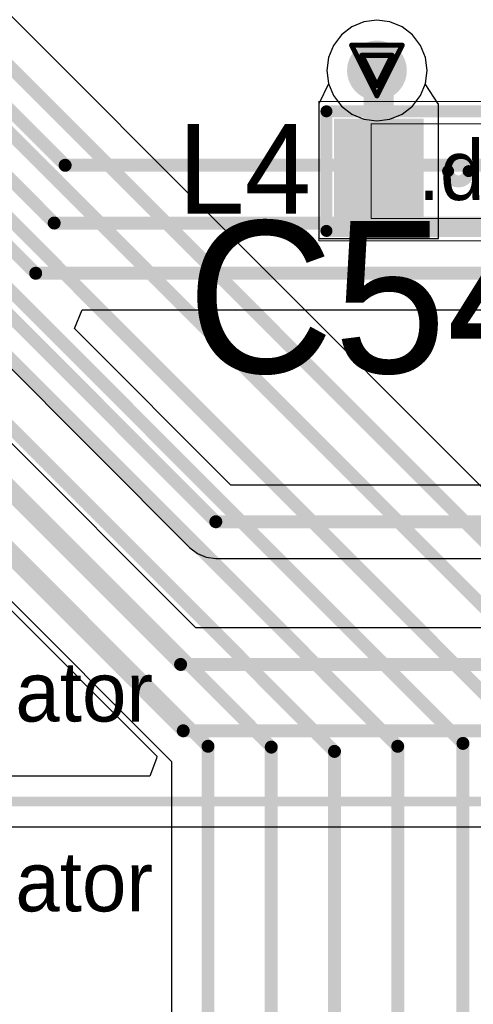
# Model space of a CAD drawing. Header units: millimetres. Extents: x 138 to 555, y 26 to 334.
# Tile 621 of 656: x 346.14 to 350.7, y 227.97 to 237.85. Entities that reach past the tile are written whole.
import ezdxf

# ---------------------------------------------------------------- set-up
doc = ezdxf.new("R2010")
doc.units = ezdxf.units.MM
for name, color, linetype in [('BottomLayer', 5, 'Continuous'), ('DrillDrawing', 1, 'Continuous'), ('Mechanical20', 56, 'Continuous'), ('Mechanical27', 56, 'Continuous'), ('MidLayer1', 16, 'Continuous'), ('MidLayer2', 76, 'Continuous'), ('MidLayer3', 90, 'Continuous'), ('MidLayer4', 156, 'Continuous'), ('MultiLayer', 9, 'Continuous'), ('TopLayer', 1, 'Continuous'), ('TopOverlay', 2, 'Continuous'), ('TopPaste', 8, 'Continuous'), ('TopSolder', 216, 'Continuous'), ('ViaHoleLayer', 16, 'Continuous')]:
    doc.layers.add(name, color=color, linetype=linetype)

# ---------------------------------------------------------------- blocks, each defined once
blk = doc.blocks.new('L0603_790')
at = {"layer": 'Mechanical20', "const_width": 0.01}
for points in [[(-1.4, 0.7), (-1.4, -0.7)], [(-0.3, 0.7), (-1.4, 0.7)], [(1.4, 0.7), (-0.3, 0.7)], [(1.4, 0.7), (1.4, -0.7)], [(1.4, -0.7), (-1.4, -0.7)]]:
    blk.add_lwpolyline(points, dxfattribs=at)
at = {"layer": 'Mechanical20', "const_width": 0.005}
for points in [[(-1.4025, 0.7, 1), (-1.3975, 0.7, 1)], [(-1.4025, 0.7, 1), (-1.3975, 0.7, 1)], [(-0.3025, 0.7, 1), (-0.2975, 0.7, 1)], [(-0.3025, 0.7, 1), (-0.2975, 0.7, 1)], [(1.3975, 0.7, 1), (1.4025, 0.7, 1)], [(1.3975, 0.7, 1), (1.4025, 0.7, 1)], [(-1.4025, -0.7, 1), (-1.3975, -0.7, 1)], [(-1.4025, -0.7, 1), (-1.3975, -0.7, 1)], [(1.3975, -0.7, 1), (1.4025, -0.7, 1)], [(1.3975, -0.7, 1), (1.4025, -0.7, 1)]]:
    blk.add_lwpolyline(points, format="xyb", close=True, dxfattribs=at)
at = {"layer": 'Mechanical27', "const_width": 0.01}
for points in [[(0.875, 0.475), (-0.875, 0.475)], [(-0.875, 0.475), (-0.875, -0.475)], [(0.875, 0.475), (0.875, -0.475)], [(0.875, -0.475), (-0.875, -0.475)]]:
    blk.add_lwpolyline(points, dxfattribs=at)
at = {"layer": 'Mechanical27', "const_width": 0.005}
for points in [[(-0.8775, 0.475, 1), (-0.8725, 0.475, 1)], [(-0.8775, 0.475, 1), (-0.8725, 0.475, 1)], [(0.8725, 0.475, 1), (0.8775, 0.475, 1)], [(0.8725, 0.475, 1), (0.8775, 0.475, 1)], [(-0.8775, -0.475, 1), (-0.8725, -0.475, 1)], [(-0.8775, -0.475, 1), (-0.8725, -0.475, 1)], [(0.8725, -0.475, 1), (0.8775, -0.475, 1)], [(0.8725, -0.475, 1), (0.8775, -0.475, 1)]]:
    blk.add_lwpolyline(points, format="xyb", close=True, dxfattribs=at)
at = {"layer": 'TopLayer'}
for points in [[(-0.4, -0.475), (-0.4, 0.475), (-1.2, -0.475), (-1.2, 0.475)], [(1.2, -0.475), (1.2, 0.475), (0.4, -0.475), (0.4, 0.475)]]:
    blk.add_solid(points, dxfattribs=at)
at = {"layer": 'TopOverlay', "const_width": 0.12}
for points in [[(1.325, 0.6), (-1.325, 0.6)], [(-1.325, 0.6), (-1.325, -0.6)], [(1.325, 0.6), (1.325, -0.6)], [(1.325, -0.6), (-1.325, -0.6)]]:
    blk.add_lwpolyline(points, dxfattribs=at)
at = {"layer": 'TopOverlay'}
for points, const_width in [([(-1.355, 0.6, 1), (-1.295, 0.6, 1)], 0.06), ([(-1.355, 0.6, 1), (-1.295, 0.6, 1)], 0.06), ([(1.295, 0.6, 1), (1.355, 0.6, 1)], 0.06), ([(1.295, 0.6, 1), (1.355, 0.6, 1)], 0.06), ([(0.1031, 0, 1), (-0.1031, 0, 1)], 0.12), ([(-0.1331, 0, 1), (-0.0731, 0, 1)], 0.06), ([(0.0731, 0, 1), (0.1331, 0, 1)], 0.06), ([(-1.355, -0.6, 1), (-1.295, -0.6, 1)], 0.06), ([(-1.355, -0.6, 1), (-1.295, -0.6, 1)], 0.06), ([(1.295, -0.6, 1), (1.355, -0.6, 1)], 0.06), ([(1.295, -0.6, 1), (1.355, -0.6, 1)], 0.06)]:
    blk.add_lwpolyline(points, format="xyb", close=True, dxfattribs=dict(at, const_width=const_width))
at = {"layer": 'TopPaste'}
for points in [[(-0.4, -0.475), (-0.4, 0.475), (-1.2, -0.475), (-1.2, 0.475)], [(1.2, -0.475), (1.2, 0.475), (0.4, -0.475), (0.4, 0.475)]]:
    blk.add_solid(points, dxfattribs=at)
at = {"layer": 'TopSolder'}
for points in [[(-0.35, -0.525), (-0.35, 0.525), (-1.25, -0.525), (-1.25, 0.525)], [(1.25, -0.525), (1.25, 0.525), (0.35, -0.525), (0.35, 0.525)]]:
    blk.add_solid(points, dxfattribs=at)

msp = doc.modelspace()

# ---------------------------------------------------------------- linework, layer by layer
at = {"layer": 'BottomLayer'}
for p, q in [((339.7976, 240.606), (347.8494, 232.5541)), ((347.9085, 231.7507), (339.4496, 240.2097)), ((339.8558, 238.123), (347.5166, 230.4623)), ((346.6904, 234.7545), (346.7669, 234.9392)), ((346.7669, 234.9392), (354.118, 234.9392)), ((348.2622, 233.1826), (346.6904, 234.7545)), ((354.3195, 233.1826), (348.2622, 233.1826)), ((347.8494, 232.5541), (347.9257, 232.4956)), ((347.9257, 232.4956), (348.0145, 232.4588)), ((348.0145, 232.4588), (348.1097, 232.4463)), ((348.1097, 232.4463), (354.3195, 232.4463)), ((361.4199, 231.7507), (347.9085, 231.7507)), ((347.5157, 230.4392), (347.447, 230.2623)), ((347.5166, 230.4623), (347.5157, 230.4392)), ((347.447, 230.2623), (344.5205, 230.2623)), ((344.626, 229.7525), (352.4858, 229.7525))]:
    msp.add_line(p, q, dxfattribs=at)
for points, const_width in [([(334.9983, 247.9892), (346.5966, 236.3909)], 0.13), ([(334.8763, 247.422), (346.4867, 235.8115)], 0.13), ([(334.7299, 246.8784), (346.3009, 235.3074)], 0.13), ([(334.5369, 246.3873), (348.1097, 232.8144)], 0.13), ([(333.6826, 245.4561), (347.756, 231.3826)], 0.13), ([(333.4377, 245.0618), (347.7827, 230.7168)], 0.13), ([(346.5966, 236.3909), (354.7867, 236.3909)], 0.13), ([(346.4867, 235.8115), (354.6156, 235.8115)], 0.13), ([(346.3009, 235.3074), (354.2705, 235.3074)], 0.13), ([(348.1097, 232.8144), (354.7935, 232.8144)], 0.13), ([(347.756, 231.3826), (361.4199, 231.3826)], 0.13), ([(347.7827, 230.7168), (354.1912, 230.7168)], 0.13), ([(344.5205, 230.0074), (352.9205, 230.0074)], 0.1)]:
    msp.add_lwpolyline(points, dxfattribs=dict(at, const_width=const_width))
for points, const_width in [([(349.5779, 237.3418, 1), (349.8779, 237.3418, 1)], 0.3), ([(346.5641, 236.3909, 1), (346.6291, 236.3909, 1)], 0.065), ([(346.5641, 236.3909, 1), (346.6291, 236.3909, 1)], 0.065), ([(346.4542, 235.8115, 1), (346.5192, 235.8115, 1)], 0.065), ([(346.4542, 235.8115, 1), (346.5192, 235.8115, 1)], 0.065), ([(346.2684, 235.3074, 1), (346.3334, 235.3074, 1)], 0.065), ([(346.2684, 235.3074, 1), (346.3334, 235.3074, 1)], 0.065), ([(348.0772, 232.8144, 1), (348.1422, 232.8144, 1)], 0.065), ([(348.0772, 232.8144, 1), (348.1422, 232.8144, 1)], 0.065), ([(347.7235, 231.3826, 1), (347.7885, 231.3826, 1)], 0.065), ([(347.7235, 231.3826, 1), (347.7885, 231.3826, 1)], 0.065), ([(347.7502, 230.7168, 1), (347.8152, 230.7168, 1)], 0.065), ([(347.7502, 230.7168, 1), (347.8152, 230.7168, 1)], 0.065)]:
    msp.add_lwpolyline(points, format="xyb", close=True, dxfattribs=dict(at, const_width=const_width))
at = {"layer": 'DrillDrawing', "const_width": 0.0508}
for points in [[(349.4739, 237.5958), (349.9819, 237.5958)], [(349.4739, 237.5958), (349.7279, 237.0878)], [(349.7279, 237.0878), (349.9819, 237.5958)], [(349.5755, 237.4942), (349.8803, 237.4942)], [(349.5755, 237.4942), (349.7279, 237.1894)], [(349.7279, 237.1894), (349.8803, 237.4942)]]:
    msp.add_lwpolyline(points, dxfattribs=at)
at = {"layer": 'DrillDrawing', "const_width": 0.0254}
for points in [[(349.4612, 237.5958, 1), (349.4866, 237.5958, 1)], [(349.4612, 237.5958, 1), (349.4866, 237.5958, 1)], [(349.9692, 237.5958, 1), (349.9946, 237.5958, 1)], [(349.9692, 237.5958, 1), (349.9946, 237.5958, 1)], [(349.5628, 237.4942, 1), (349.5882, 237.4942, 1)], [(349.5628, 237.4942, 1), (349.5882, 237.4942, 1)], [(349.8676, 237.4942, 1), (349.893, 237.4942, 1)], [(349.8676, 237.4942, 1), (349.893, 237.4942, 1)], [(349.7152, 237.1894, 1), (349.7406, 237.1894, 1)], [(349.7152, 237.1894, 1), (349.7406, 237.1894, 1)], [(349.7152, 237.0878, 1), (349.7406, 237.0878, 1)], [(349.7152, 237.0878, 1), (349.7406, 237.0878, 1)]]:
    msp.add_lwpolyline(points, format="xyb", close=True, dxfattribs=at)
at = {"layer": 'MidLayer1', "const_width": 0.3}
msp.add_lwpolyline([(349.5779, 237.3418, 1), (349.8779, 237.3418, 1)], format="xyb", close=True, dxfattribs=at)
at = {"layer": 'MidLayer2'}
for p, q in [((349.5974, 237.8289), (349.4757, 237.7786)), ((349.7279, 237.8461), (349.5974, 237.8289)), ((349.8584, 237.8289), (349.7279, 237.8461)), ((349.98, 237.7786), (349.8584, 237.8289)), ((349.3713, 237.6984), (349.2911, 237.594)), ((349.4757, 237.7786), (349.3713, 237.6984)), ((350.0845, 237.6984), (349.98, 237.7786)), ((350.1646, 237.594), (350.0845, 237.6984)), ((349.2911, 237.594), (349.2408, 237.4723)), ((350.215, 237.4723), (350.1646, 237.594)), ((349.2408, 237.4723), (349.2236, 237.3418)), ((350.2322, 237.3418), (350.215, 237.4723)), ((349.2236, 237.3418), (349.2408, 237.2113)), ((350.215, 237.2113), (350.2322, 237.3418)), ((349.2408, 237.2113), (349.2911, 237.0897)), ((350.1646, 237.0897), (350.215, 237.2113)), ((349.2911, 237.0897), (349.3713, 236.9852)), ((350.0845, 236.9852), (350.1646, 237.0897)), ((349.3713, 236.9852), (349.4757, 236.9051)), ((349.98, 236.9051), (350.0845, 236.9852)), ((349.4757, 236.9051), (349.5974, 236.8547)), ((349.5974, 236.8547), (349.7279, 236.8375)), ((349.7279, 236.8375), (349.8584, 236.8547)), ((349.8584, 236.8547), (349.98, 236.9051))]:
    msp.add_line(p, q, dxfattribs=at)
at = {"layer": 'MidLayer2', "const_width": 0.3}
msp.add_lwpolyline([(349.5779, 237.3418, 1), (349.8779, 237.3418, 1)], format="xyb", close=True, dxfattribs=at)
at = {"layer": 'MidLayer3'}
for p, q in [((349.5974, 237.8289), (349.4757, 237.7786)), ((349.7279, 237.8461), (349.5974, 237.8289)), ((349.8584, 237.8289), (349.7279, 237.8461)), ((349.98, 237.7786), (349.8584, 237.8289)), ((349.3713, 237.6984), (349.2911, 237.594)), ((349.4757, 237.7786), (349.3713, 237.6984)), ((350.0845, 237.6984), (349.98, 237.7786)), ((350.1646, 237.594), (350.0845, 237.6984)), ((349.2911, 237.594), (349.2408, 237.4723)), ((350.215, 237.4723), (350.1646, 237.594)), ((349.2408, 237.4723), (349.2236, 237.3418)), ((350.2322, 237.3418), (350.215, 237.4723)), ((349.2236, 237.3418), (349.2408, 237.2113)), ((350.215, 237.2113), (350.2322, 237.3418)), ((349.2408, 237.2113), (349.2911, 237.0897)), ((350.1646, 237.0897), (350.215, 237.2113)), ((349.2911, 237.0897), (349.3713, 236.9852)), ((350.0845, 236.9852), (350.1646, 237.0897)), ((349.3713, 236.9852), (349.4757, 236.9051)), ((349.98, 236.9051), (350.0845, 236.9852)), ((349.4757, 236.9051), (349.5974, 236.8547)), ((349.5974, 236.8547), (349.7279, 236.8375)), ((349.7279, 236.8375), (349.8584, 236.8547)), ((349.8584, 236.8547), (349.98, 236.9051))]:
    msp.add_line(p, q, dxfattribs=at)
at = {"layer": 'MidLayer3', "const_width": 0.3}
msp.add_lwpolyline([(349.5779, 237.3418, 1), (349.8779, 237.3418, 1)], format="xyb", close=True, dxfattribs=at)
at = {"layer": 'MidLayer4'}
for p, q in [((349.5974, 237.8289), (349.4757, 237.7786)), ((349.7279, 237.8461), (349.5974, 237.8289)), ((349.8584, 237.8289), (349.7279, 237.8461)), ((349.98, 237.7786), (349.8584, 237.8289)), ((349.3713, 237.6984), (349.2911, 237.594)), ((349.4757, 237.7786), (349.3713, 237.6984)), ((350.0845, 237.6984), (349.98, 237.7786)), ((350.1646, 237.594), (350.0845, 237.6984)), ((349.2911, 237.594), (349.2408, 237.4723)), ((350.215, 237.4723), (350.1646, 237.594)), ((349.2408, 237.4723), (349.2236, 237.3418)), ((350.2322, 237.3418), (350.215, 237.4723)), ((349.2236, 237.3418), (349.2408, 237.2113)), ((350.215, 237.2113), (350.2322, 237.3418)), ((349.2408, 237.2113), (349.2911, 237.0897)), ((350.1646, 237.0897), (350.215, 237.2113)), ((349.2911, 237.0897), (349.3713, 236.9852)), ((350.0845, 236.9852), (350.1646, 237.0897)), ((349.3713, 236.9852), (349.4757, 236.9051)), ((349.98, 236.9051), (350.0845, 236.9852)), ((349.4757, 236.9051), (349.5974, 236.8547)), ((349.5974, 236.8547), (349.7279, 236.8375)), ((349.7279, 236.8375), (349.8584, 236.8547)), ((349.8584, 236.8547), (349.98, 236.9051))]:
    msp.add_line(p, q, dxfattribs=at)
at = {"layer": 'MidLayer4', "const_width": 0.3}
msp.add_lwpolyline([(349.5779, 237.3418, 1), (349.8779, 237.3418, 1)], format="xyb", close=True, dxfattribs=at)
at = {"layer": 'MultiLayer', "const_width": 0.3}
msp.add_lwpolyline([(349.5779, 237.3418, 1), (349.8779, 237.3418, 1)], format="xyb", close=True, dxfattribs=at)
at = {"layer": 'TopLayer'}
for p, q in [((350.8665, 233.0781), (344.962, 238.9827)), ((349.5974, 237.8289), (349.4757, 237.7786)), ((349.7279, 237.8461), (349.5974, 237.8289)), ((349.8584, 237.8289), (349.7279, 237.8461)), ((349.98, 237.7786), (349.8584, 237.8289)), ((349.3713, 237.6984), (349.2911, 237.594)), ((349.4757, 237.7786), (349.3713, 237.6984)), ((350.0845, 237.6984), (349.98, 237.7786)), ((350.1646, 237.594), (350.0845, 237.6984)), ((349.2911, 237.594), (349.2408, 237.4723)), ((350.215, 237.4723), (350.1646, 237.594)), ((349.2408, 237.4723), (349.2236, 237.3418)), ((350.2322, 237.3418), (350.215, 237.4723)), ((349.2236, 237.3418), (349.2408, 237.2113)), ((350.215, 237.2113), (350.2322, 237.3418)), ((349.2424, 237.2074), (349.1455, 237.0074)), ((349.2408, 237.2113), (349.2424, 237.2074)), ((350.2134, 237.2074), (350.215, 237.2113)), ((350.3437, 237.0074), (350.2134, 237.2074)), ((349.1455, 237.0074), (349.1455, 237.0074)), ((349.1455, 237.0074), (349.1455, 235.6574)), ((350.3455, 237.0074), (350.3437, 237.0074)), ((350.3455, 235.6574), (350.3455, 237.0074)), ((349.1455, 235.6574), (350.3455, 235.6574)), ((344.1629, 233.9092), (347.6633, 230.4088)), ((347.6633, 230.4088), (347.6633, 216.1018))]:
    msp.add_line(p, q, dxfattribs=at)
for points, const_width in [([(344.7017, 238.7224), (352.2815, 231.1425)], 0.13), ([(344.6719, 238.0874), (351.7822, 230.9771)], 0.13), ([(344.4413, 237.4524), (351.2061, 230.6875)], 0.13), ([(349.7279, 237.3418), (349.7455, 237.3242)], 0.3), ([(349.7455, 236.3324), (349.7455, 237.3242)], 0.3), ([(344.3645, 236.8174), (350.5916, 230.5903)], 0.13), ([(344.3154, 236.1824), (349.9365, 230.5613)], 0.13), ([(344.2642, 235.5474), (349.3015, 230.5101)], 0.13), ([(344.3073, 234.9124), (348.6665, 230.5532)], 0.13), ([(344.3154, 234.2774), (348.0315, 230.5613)], 0.13), ([(348.0315, 215.284), (348.0315, 230.5613)], 0.13), ([(348.6665, 217.7399), (348.6665, 230.5532)], 0.13), ([(349.9365, 225.1956), (349.9365, 230.5613)], 0.13), ([(350.5916, 220.4761), (350.5916, 230.5903)], 0.13), ([(349.3015, 218.3301), (349.3015, 230.5101)], 0.13)]:
    msp.add_lwpolyline(points, dxfattribs=dict(at, const_width=const_width))
for points, const_width in [([(349.5779, 237.3418, 1), (349.8779, 237.3418, 1)], 0.3), ([(349.6529, 237.3418, 1), (349.8029, 237.3418, 1)], 0.15), ([(349.6705, 237.3242, 1), (349.8205, 237.3242, 1)], 0.15), ([(349.6705, 237.3242, 1), (349.8205, 237.3242, 1)], 0.15), ([(349.6705, 236.3324, 1), (349.8205, 236.3324, 1)], 0.15), ([(347.999, 230.5613, 1), (348.064, 230.5613, 1)], 0.065), ([(347.999, 230.5613, 1), (348.064, 230.5613, 1)], 0.065), ([(348.634, 230.5532, 1), (348.699, 230.5532, 1)], 0.065), ([(348.634, 230.5532, 1), (348.699, 230.5532, 1)], 0.065), ([(349.904, 230.5613, 1), (349.969, 230.5613, 1)], 0.065), ([(349.904, 230.5613, 1), (349.969, 230.5613, 1)], 0.065), ([(350.5591, 230.5903, 1), (350.6241, 230.5903, 1)], 0.065), ([(350.5591, 230.5903, 1), (350.6241, 230.5903, 1)], 0.065), ([(349.269, 230.5101, 1), (349.334, 230.5101, 1)], 0.065), ([(349.269, 230.5101, 1), (349.334, 230.5101, 1)], 0.065)]:
    msp.add_lwpolyline(points, format="xyb", close=True, dxfattribs=dict(at, const_width=const_width))
at = {"layer": 'ViaHoleLayer', "const_width": 0.15}
msp.add_lwpolyline([(349.6529, 237.3418, 1), (349.8029, 237.3418, 1)], format="xyb", close=True, dxfattribs=at)

# ---------------------------------------------------------------- block references
at = {"rotation": 180}
msp.add_blockref('L0603_790', (350.5455, 236.3324), dxfattribs=at)

# ---------------------------------------------------------------- texts
at = {"layer": 'Mechanical27'}
for p in [(350.139, 236.0422), (343.5096, 230.8098), (343.5096, 228.9048)]:
    msp.add_text('.designator', height=0.599999, dxfattribs=at).set_placement(p)
at = {"layer": 'TopOverlay'}
for s, height, p in [('L4', 0.9, (347.729, 235.906)), ('C54', 1.524, (347.8205, 234.3074))]:
    msp.add_text(s, height=height, dxfattribs=at).set_placement(p)

doc.saveas('drawing.dxf')
